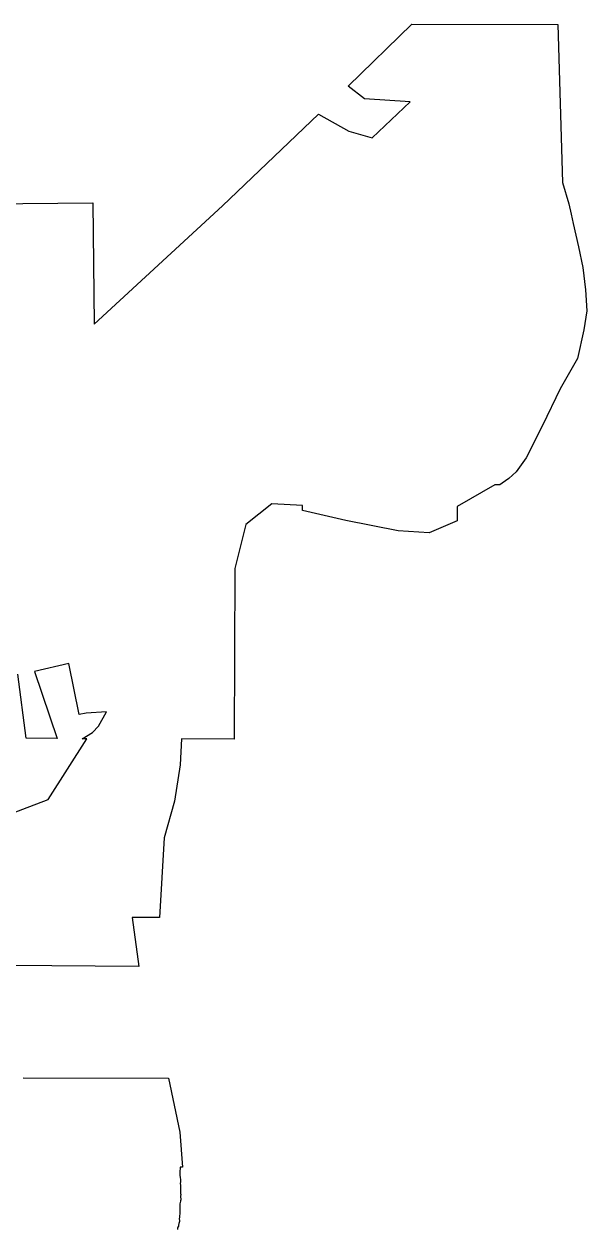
# Model space of a CAD drawing. Extents: x 0 to 34, y 0 to 22.
# Drawn here: x 4.7076 to 4.7752, y 16.3863 to 16.5311 of the extents above; entities that cross this region are included whole.
import ezdxf

# ---------------------------------------------------------------- set-up
doc = ezdxf.new("R2010")
doc.units = 0
doc.layers.add('GM_X_Corporation', color=7, linetype='Continuous')

msp = doc.modelspace()

# ---------------------------------------------------------------- linework, layer by layer
at = {"layer": 'GM_X_Corporation'}
for points in [[(4.69060959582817, 16.5093685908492), (4.715853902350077, 16.50960801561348), (4.715998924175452, 16.495059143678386), (4.731439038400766, 16.509252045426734), (4.74295663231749, 16.520290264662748), (4.7466207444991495, 16.51824146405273), (4.749400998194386, 16.517439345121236), (4.753963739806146, 16.521777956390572), (4.748497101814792, 16.522131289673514), (4.746514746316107, 16.52362846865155), (4.754174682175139, 16.53110013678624), (4.771715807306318, 16.53106638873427), (4.772271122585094, 16.512081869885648), (4.773050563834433, 16.50949041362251), (4.773317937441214, 16.50827695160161), (4.773581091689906, 16.507147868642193), (4.77420232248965, 16.504333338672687), (4.774733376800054, 16.501854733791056), (4.77505084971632, 16.499182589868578), (4.775211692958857, 16.496659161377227), (4.774842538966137, 16.494340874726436), (4.774074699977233, 16.490924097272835), (4.7720095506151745, 16.48725207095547), (4.769895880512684, 16.482871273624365), (4.767900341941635, 16.478958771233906), (4.766710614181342, 16.477287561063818), (4.765838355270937, 16.47647911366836), (4.76502622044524, 16.47591958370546), (4.764751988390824, 16.475730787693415), (4.7641460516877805, 16.475727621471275), (4.759636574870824, 16.47314143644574), (4.759620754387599, 16.471426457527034), (4.756247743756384, 16.469958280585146), (4.752528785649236, 16.47021879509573), (4.746248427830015, 16.471443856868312), (4.741048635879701, 16.472654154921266), (4.741054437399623, 16.473244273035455), (4.737339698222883, 16.473453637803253), (4.734223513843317, 16.47095341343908), (4.732915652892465, 16.465661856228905), (4.732823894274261, 16.445173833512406), (4.7264770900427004, 16.44519281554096), (4.726352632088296, 16.442085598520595), (4.725658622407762, 16.437738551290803), (4.72441826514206, 16.433305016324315), (4.723841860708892, 16.423726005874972), (4.720562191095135, 16.423755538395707), (4.721349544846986, 16.417842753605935), (4.705658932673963, 16.417978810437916)], [(4.700463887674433, 16.434102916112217), (4.710467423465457, 16.43791205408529), (4.715111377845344, 16.445226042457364), (4.714561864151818, 16.445227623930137), (4.715786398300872, 16.44597805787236), (4.716531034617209, 16.446740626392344), (4.717498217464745, 16.448449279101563), (4.7150444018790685, 16.448280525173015), (4.714218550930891, 16.448126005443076), (4.712957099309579, 16.45425395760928), (4.708820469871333, 16.4533120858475), (4.7115421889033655, 16.445236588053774), (4.70784854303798, 16.4452845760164), (4.706829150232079, 16.452961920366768)], [(4.707485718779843, 16.40445618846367), (4.72491609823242, 16.404440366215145), (4.726290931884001, 16.39793535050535), (4.726612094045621, 16.393742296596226), (4.7263267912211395, 16.39373965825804), (4.726326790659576, 16.393721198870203), (4.726326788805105, 16.393687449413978), (4.726326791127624, 16.393484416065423), (4.726304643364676, 16.393326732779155), (4.726293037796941, 16.393191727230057), (4.7263046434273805, 16.392876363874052), (4.726304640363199, 16.392729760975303), (4.726349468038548, 16.392526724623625), (4.726349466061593, 16.392437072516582), (4.7263721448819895, 16.39229046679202), (4.726394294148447, 16.392166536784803), (4.726394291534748, 16.392110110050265), (4.72637214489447, 16.391963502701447), (4.72634946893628, 16.391772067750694), (4.726360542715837, 16.3915806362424), (4.726360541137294, 16.39147938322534), (4.726372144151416, 16.391332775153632), (4.726372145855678, 16.391208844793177), (4.72636054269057, 16.391197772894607), (4.72636054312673, 16.390960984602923), (4.726360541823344, 16.390792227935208), (4.726394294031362, 16.390589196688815), (4.726412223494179, 16.39047159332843), (4.726382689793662, 16.39025010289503), (4.72639376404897, 16.390148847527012), (4.7264164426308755, 16.389912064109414), (4.726427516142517, 16.38978813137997), (4.7263937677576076, 16.3897317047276), (4.72639376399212, 16.389664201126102), (4.726315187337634, 16.389326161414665), (4.726315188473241, 16.388954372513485), (4.7262925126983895, 16.38869543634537), (4.72628143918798, 16.388492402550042), (4.726281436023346, 16.38828989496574), (4.726281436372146, 16.388222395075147), (4.726258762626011, 16.387827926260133), (4.726247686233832, 16.38773774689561), (4.726213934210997, 16.387546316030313), (4.726236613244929, 16.387343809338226), (4.726236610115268, 16.387197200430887), (4.726180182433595, 16.38696041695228), (4.726146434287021, 16.38676898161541), (4.726123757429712, 16.38665665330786), (4.7260678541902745, 16.386543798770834), (4.726033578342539, 16.38640879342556), (4.726011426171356, 16.386251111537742)]]:
    msp.add_lwpolyline(points, dxfattribs=at)

doc.saveas('drawing.dxf')
